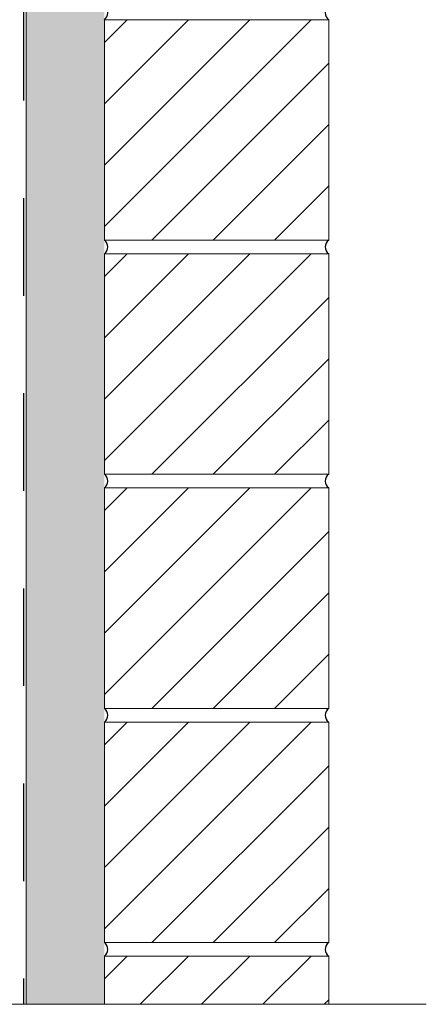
# Model space of a CAD drawing. Header units: millimetres. Extents: x -3395 to 5934498, y -177084 to 63013.
# Tile 386 of 652: x 109580 to 109788, y -48522 to -48017. Entities that reach past the tile are written whole.
import ezdxf

# ---------------------------------------------------------------- set-up
doc = ezdxf.new("R2010")
doc.units = ezdxf.units.MM
doc.linetypes.add('ACAD_ISO10W100', pattern=[18, 12, -3, 0, -3])
doc.linetypes.add('JIS_02_1.0', pattern=[2, 1, -1])
doc.layers.add('Bemaßung', color=7, linetype='Continuous', lineweight=9)

msp = doc.modelspace()

# ---------------------------------------------------------------- hatches: boundary and pattern name
at = {"lineweight": 5}
h = msp.add_hatch(dxfattribs=at)
h.set_pattern_fill('ANSI31', color=256, scale=7, style=0)
h.set_pattern_definition([(45, (23491.47, 49.72), (-15.715448, 15.715448), [])])
h.paths.add_polyline_path([(109622.98316, -48017.05677), (109737.98316, -48017.05677), (109737.98316, -48130.05677), (109622.98316, -48130.05677)])
h = msp.add_hatch(dxfattribs=at)
h.set_pattern_fill('ANSI31', color=256, scale=7, style=0)
h.set_pattern_definition([(45, (23491.47, -70.28), (-15.715448, 15.715448), [])])
h.paths.add_polyline_path([(109622.98316, -48137.05677), (109737.98316, -48137.05677), (109737.98316, -48250.05677), (109622.98316, -48250.05677)])
h = msp.add_hatch(dxfattribs=at)
h.set_pattern_fill('ANSI31', color=256, scale=7, style=0)
h.set_pattern_definition([(45, (23491.47, -190.28), (-15.715448, 15.715448), [])])
h.paths.add_polyline_path([(109622.98316, -48257.05677), (109737.98316, -48257.05677), (109737.98316, -48370.05677), (109622.98316, -48370.05677)])
h = msp.add_hatch(dxfattribs=at)
h.set_pattern_fill('ANSI31', color=256, scale=7, style=0)
h.set_pattern_definition([(45, (23491.47, -310.28), (-15.715448, 15.715448), [])])
h.paths.add_polyline_path([(109622.98316, -48377.05677), (109737.98316, -48377.05677), (109737.98316, -48490.05677), (109622.98316, -48490.05677)])
h = msp.add_hatch(dxfattribs=at)
h.set_pattern_fill('ANSI31', color=256, scale=7, style=0)
h.set_pattern_definition([(45, (23491.47, -430.28), (-15.715448, 15.715448), [])])
h.paths.add_polyline_path([(109622.98316, -48497.05677), (109737.98316, -48497.05677), (109737.98316, -48521.69973), (109622.98316, -48521.69973)])
at = {"layer": 'Bemaßung', "lineweight": 5}
h = msp.add_hatch(dxfattribs=at)
h.set_pattern_fill('AR-SAND', color=256, scale=0.25)
h.set_pattern_definition([(37.5, (-12451.81, -9532.989), (-0.4000078, 12.2353309), [0, -9.652, 0, -10.795, 0, -10.31875]), (7.5, (-12451.81, -9532.989), (11.238082, 17.9206275), [0, -5.207, 0, -8.6995, 0, -3.33375]), (327.5, (-12459.62, -9532.989), (19.7748093, 0.0359296), [0, -3.175, 0, -11.43, 0, -14.9225]), (317.5, (-12459.62, -9532.99), (19.0889113, 5.573233), [0, -1.5875, 0, -7.493, 0, -8.5725])])
h.paths.add_polyline_path([(109622.98316, -48521.69973), (109582.98316, -48521.69973), (109582.98316, -47657.05677), (109622.98316, -47657.05677)])

# ---------------------------------------------------------------- linework, layer by layer
at = {"linetype": 'JIS_02_1.0', "lineweight": 25, "ltscale": 50}
msp.add_line((109581.56895, -47708.53226), (109581.56895, -48521.69973), dxfattribs=at)
at = {"lineweight": 9}
msp.add_line((109582.98316, -47707.05677), (109582.98316, -48521.69973), dxfattribs=at)
at = {"linetype": 'ACAD_ISO10W100', "lineweight": 18, "ltscale": 25}
msp.add_line((109787.98316, -48521.69973), (107046.90414, -48521.69973), dxfattribs=at)
at = {"lineweight": 5}
for points in [[(109622.98316, -48017.05677), (109737.98316, -48017.05677), (109737.98316, -48130.05677), (109622.98316, -48130.05677), (109622.98316, -48017.05677)], [(109622.98316, -48137.05677), (109737.98316, -48137.05677), (109737.98316, -48250.05677), (109622.98316, -48250.05677), (109622.98316, -48137.05677)], [(109622.98316, -48257.05677), (109737.98316, -48257.05677), (109737.98316, -48370.05677), (109622.98316, -48370.05677), (109622.98316, -48257.05677)], [(109622.98316, -48377.05677), (109737.98316, -48377.05677), (109737.98316, -48490.05677), (109622.98316, -48490.05677), (109622.98316, -48377.05677)], [(109622.98316, -48497.05677), (109737.98316, -48497.05677), (109737.98316, -48521.69973), (109622.98316, -48521.69973), (109622.98316, -48497.05677)]]:
    msp.add_lwpolyline(points, dxfattribs=at)
for centre, start, end in [((109620.40474, -48013.55677), 306.3787686, 53.6212314), ((109740.56158, -48013.55677), 126.3787686, 233.6212314), ((109620.40474, -48133.55677), 306.3787686, 53.6212314), ((109740.56158, -48133.55677), 126.3787686, 233.6212314), ((109620.40474, -48253.55677), 306.3787686, 53.6212314), ((109740.56158, -48253.55677), 126.3787686, 233.6212314), ((109620.40474, -48373.55677), 306.3787686, 53.6212314), ((109740.56158, -48373.55677), 126.3787686, 233.6212314), ((109620.40474, -48493.55677), 306.3787686, 53.6212314), ((109740.56158, -48493.55677), 126.3787686, 233.6212314)]:
    msp.add_arc(centre, 4.34721, start, end)

doc.saveas('drawing.dxf')
